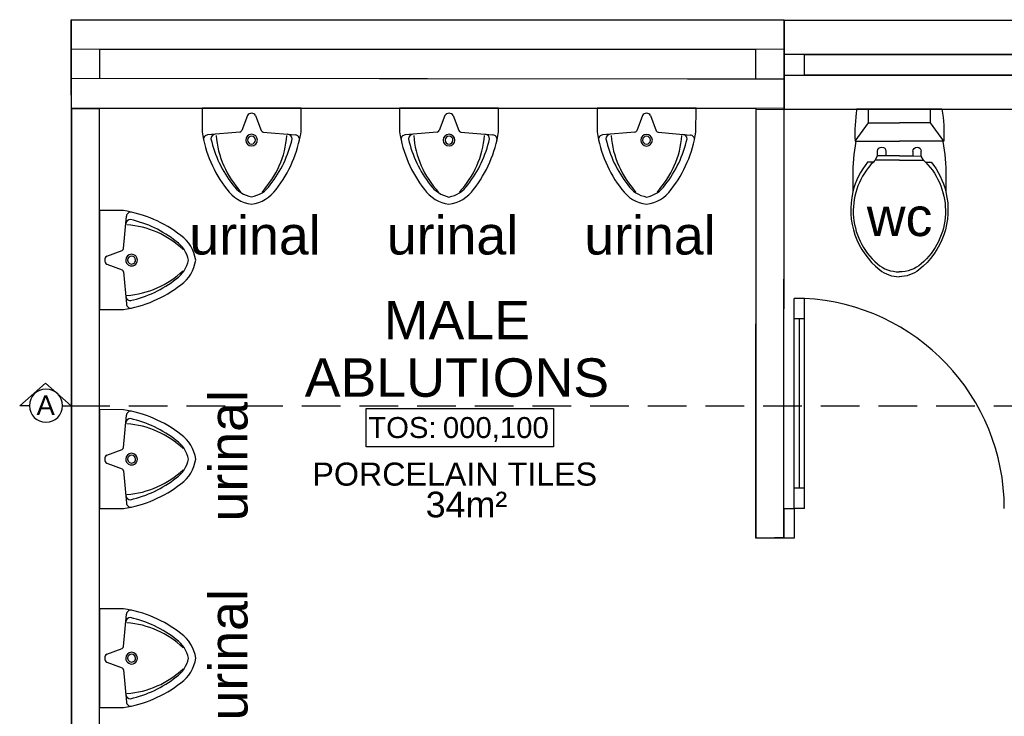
# Model space of a CAD drawing. Header units: millimetres. Extents: x -115474967 to 444143, y -74377 to 241828222.
# Tile 285 of 590: x -189252 to -185410, y 269830 to 272549. Entities that reach past the tile are written whole.
import ezdxf
from ezdxf.enums import TextEntityAlignment as Align

# ---------------------------------------------------------------- set-up
doc = ezdxf.new("R2010")
doc.units = ezdxf.units.MM
doc.header["$MEASUREMENT"] = 0
doc.linetypes.add('2DASHED', pattern=[0.75, 0.5, -0.25])
for name, color, linetype in [('00-1 FloorFinish', 1, 'Continuous'), ('00-1 FloorLevel', 7, 'Continuous'), ('00-2 Doors', 1, 'Continuous'), ('00-2 Sanitary', 8, 'Continuous'), ('00-2 Walls', 4, 'Continuous'), ('00-2 Windows', 1, 'Continuous'), ('A-DOOR NUMBERS', 7, 'Continuous'), ('CEIL-PLAN', 7, 'Continuous'), ('DIMS-50', 9, 'Continuous'), ('FITT-SANT', 5, 'Continuous'), ('TEXT-50', 2, 'Continuous'), ('TEXT-REFN', 5, 'Continuous')]:
    doc.layers.add(name, color=color, linetype=linetype)
doc.layers.add('00-1 Labels', color=4, linetype='Continuous', lineweight=35)
doc.layers.add('A_WALL LOAD_Pen_No__6', color=7, linetype='Continuous', lineweight=5)
doc.styles.add('ARIAL', font='arial.ttf')
doc.styles.add('TEXT-20', font='arial.ttf', dxfattribs={"height": 40})
doc.styles.add('TEXT-50', font='arial.ttf', dxfattribs={"height": 100})

# ---------------------------------------------------------------- blocks, each defined once
blk = doc.blocks.new('gf')
for p, q in [((192800, 61204), (192800, 61535.5)), ((192983.3, 61455.1), (192965, 61455.1)), ((193000.1, 61464.2), (192983.3, 61455.1)), ((192983.3, 61422.3), (192983.3, 61455.1)), ((192965, 61422.3), (192983.3, 61422.3)), ((192983.3, 61369.8), (192983.3, 61422.3)), ((192983.3, 61369.8), (192983.3, 61317.2)), ((192965, 61317.2), (192983.3, 61317.2)), ((192983.3, 61317.2), (192983.3, 61284.4)), ((192983.3, 61284.4), (192965, 61284.4)), ((193000.1, 61275.3), (192983.3, 61284.4))]:
    blk.add_line(p, q)
for points in [[(192800, 61535.5, -0.056711), (192926, 61542.5), (192926, 61539.3)], [(192926.2, 61539.3, -0.052121), (193063.4, 61551.2), (193123.6, 61551.2, -0.14456)], [(193006.9, 61493.9, -0.11024), (193123.6, 61551.2, -0.16845)], [(193006.9, 61471.2, -0.434217), (193404.1, 61455.1, -0.182634), (193435.2, 61369.8, -2.693815)], [(193123.6, 61551.2, -0.292914), (193427.7, 61445.9, -0.16845), (193454.2, 61369.8, -2.883082)], [(193000.1, 61464.2, -0.008985), (193006.9, 61471.2, -0.182634)], [(193006.9, 61471.2), (193006.9, 61493.9, -0.416606)], [(193000.1, 61369.8), (193000.1, 61464.2, -0.444938)], [(193000.1, 61369.8), (193000.1, 61275.3, 0.008985)], [(193006.9, 61268.3, 0.434217), (193404.1, 61284.4, 0.182634), (193435.2, 61369.8, 2.693815)], [(193123.6, 61188.3, 0.292914), (193427.7, 61293.6, 0.16845), (193454.2, 61369.8, 2.883082)], [(193000.1, 61275.3, 0.008985), (193006.9, 61268.3, 0.182634)], [(193006.9, 61268.3), (193006.9, 61245.6, 0.416606)], [(193006.9, 61245.6, 0.11024), (193123.6, 61188.3, 0.16845)], [(192800, 61204, 0.056711), (192926, 61197), (192926, 61200.2)], [(192926.2, 61200.2, 0.052121), (193063.4, 61188.3), (193123.6, 61188.3, 0.14456)]]:
    blk.add_lwpolyline(points, format="xyb")
for points in [[(192926, 61542.5), (192854, 61491), (192800, 61491)], [(192926, 61539.3), (192926, 61369.8)], [(192854, 61491), (192854, 61369.8)], [(192854, 61248.5), (192854, 61369.8)], [(192926, 61200.2), (192926, 61369.8)], [(192926, 61197), (192854, 61248.5), (192800, 61248.5)]]:
    blk.add_lwpolyline(points)
for centre in [(192965, 61438.7), (192965, 61300.8)]:
    blk.add_arc(centre, 16.4, 90, 270)
blk = doc.blocks.new('uranal')
at = {"layer": 'FITT-SANT', "linetype": 'Continuous'}
for p, q in [((-23931.7, 78480.7), (-23920.6, 78606)), ((-23996.8, 78450.8), (-23937.5, 78472.9)), ((-23996.8, 78418.8), (-23937.5, 78396.7)), ((-23931.7, 78388.9), (-23920.6, 78263.6))]:
    blk.add_line(p, q, dxfattribs=at)
blk.add_lwpolyline([(-23708.3, 78531, 0.129099), (-23932.4, 78627.8), (-24025.4, 78627.8), (-24025.4, 78434.8), (-24025.4, 78241.8), (-23932.4, 78241.8, 0.129099), (-23708.3, 78338.6, 0.207556), (-23650.3, 78434.8, 0.207556)], format="xyb", close=True, dxfattribs=at)
for centre, radius, start, end in [((-23903.8, 78605.3), 16.8, 78.3523, 177.665), ((-23904.6, 78574.4), 18.7, 91.5486, 172.9489), ((-23944.6, 78216.8), 356.9, 46.5405, 85.8219), ((-24003.5, 78154.9), 449, 51.8707, 77.3465), ((-23793.5, 78412.1), 117.2, 11.1027, 54.9316), ((-23985.8, 78434.7), 19.5, 124.4409, 179.8374), ((-23941.9, 78482.2), 10.3, 295.5256, 351.6098), ((-23900.4, 78434.8), 22.8, 0, 180), ((-23900.4, 78434.8), 15.4, 0, 180), ((-23985.8, 78434.8), 19.5, 180.1626, 235.5591), ((-23900.4, 78434.8), 22.8, 180, 0), ((-23900.4, 78434.8), 15.4, 180, 0), ((-23798.3, 78460.6), 122.6, 306.057, 347.8037), ((-23941.9, 78387.4), 10.3, 8.3902, 64.4744), ((-23944.6, 78652.8), 356.9, 274.1781, 313.4595), ((-24003.5, 78714.7), 449, 282.6535, 308.1293), ((-23904.6, 78295.2), 18.7, 187.0511, 268.4514), ((-23903.8, 78264.2), 16.8, 182.335, 281.6477)]:
    blk.add_arc(centre, radius, start, end, dxfattribs=at)
blk = doc.blocks.new('Room Tags')
at = {"layer": '00-1 FloorLevel', "color": 2}
blk.add_lwpolyline([(-571.3, -75.7), (646.5, -75.7), (646.5, -324.7), (-571.3, -324.7)], close=True, dxfattribs=at)
at = {"layer": '00-1 FloorFinish', "style": 'ARIAL'}
blk.add_attdef('F-FINISH', text='', height=150, dxfattribs=at).set_placement((5.1, -578), align=Align.CENTER)
at = {"layer": '00-1 FloorLevel', "style": 'ARIAL'}
blk.add_text('TOS:', height=136.36, dxfattribs=at).set_placement((-557.4, -200.2), align=Align.MIDDLE_LEFT)
blk.add_attdef('000,000', text='', height=136.4, dxfattribs=at).set_placement((606.9, -200.2), align=Align.MIDDLE_RIGHT)
at = {"layer": '00-1 Labels', "style": 'ARIAL'}
for tag, p in [('ROOM1?', (19, 746.2)), ('ROOM2?', (19, 373.1)), ('ROOM3?', (19, 0))]:
    blk.add_attdef(tag, text='', height=250, dxfattribs=at).set_placement(p, align=Align.CENTER)
blk = doc.blocks.new('A$C69671385')
at = {"layer": 'DIMS-50', "color": 3}
for p, q in [((0, 169), (262, 397)), ((524, 169), (262, 397)), ((88, 169), (0, 169)), ((426, 169), (524, 169))]:
    blk.add_line(p, q, dxfattribs=at)
at = {"layer": 'TEXT-REFN'}
blk.add_circle((257, 169), 169, dxfattribs=at)

msp = doc.modelspace()

# ---------------------------------------------------------------- linework, layer by layer
at = {"layer": '00-2 Doors'}
for p, q in [((-186230.42688, 270640.82341), (-186230.42688, 271460.82341)), ((-186190.42688, 271460.82341), (-186230.42688, 271460.82341)), ((-186190.42688, 270640.82341), (-186190.42688, 271460.82341)), ((-186190.42688, 271380.82341), (-186230.42688, 271380.82341)), ((-186210.42688, 271380.82341), (-186210.42688, 270720.82341)), ((-186190.42688, 270720.82341), (-186230.42688, 270720.82341)), ((-186270.42688, 270640.82341), (-186230.42688, 270640.82341)), ((-186270.42688, 270640.82341), (-186270.42688, 270525.82341)), ((-186230.42688, 270640.82341), (-186230.42688, 270525.82341)), ((-186190.42688, 270640.82341), (-186230.42688, 270640.82341)), ((-186230.42688, 270525.82341), (-186270.42688, 270525.82341))]:
    msp.add_line(p, q, dxfattribs=at)
msp.add_arc((-186232.19676, 270640.11547), 821.77019, 0.04935919, 87.08644842, dxfattribs=at)
at = {"layer": '00-2 Walls'}
for p, q in [((-189051.28563, 272548.55618), (-186269.49199, 272548.55618)), ((-189051.28563, 272548.55618), (-189050.35574, 267208.13261)), ((-189051.17723, 272433.5562), (-189051.10891, 272548.55618)), ((-189051.17723, 272433.5562), (-189051.10891, 272548.55618)), ((-186270.42688, 270526.37425), (-186269.49199, 272548.55618)), ((-189051.24555, 272318.55622), (-189051.17723, 272433.5562)), ((-189051.24555, 272318.55622), (-189051.17723, 272433.5562)), ((-186269.28476, 272431.90352), (-189051.17725, 272433.55617)), ((-188941.1089, 272431.76342), (-188941.1762, 272318.48526)), ((-186379.39536, 272431.76342), (-188941.1089, 272431.76342)), ((-186379.39536, 272316.86967), (-186379.39536, 272431.96893)), ((-186269.50648, 272316.76348), (-186269.39536, 272431.76342)), ((-186269.50648, 272316.76348), (-186269.39536, 272431.76342)), ((-189051.28416, 272253.55624), (-189051.24555, 272318.55622)), ((-189051.28416, 272253.55624), (-189051.24555, 272318.55622)), ((-186646.13936, 272317.12735), (-189051.24559, 272318.5562)), ((-186379.39536, 272316.86967), (-188941.1762, 272318.48526)), ((-186269.50649, 272316.76349), (-186646.13936, 272317.1274)), ((-186269.6176, 272201.76353), (-186269.56928, 272251.76351)), ((-186269.6176, 272201.76353), (-186269.56928, 272251.76351)), ((-188940.35574, 269628.06066), (-188940.35574, 272203.49033)), ((-188940.35574, 272203.49033), (-186379.53747, 272203.49033)), ((-186379.53747, 272203.49033), (-186380.45316, 270526.37425)), ((-186270.42674, 270526.31424), (-186270.36402, 270641.31422)), ((-186270.42674, 270526.31424), (-186270.36402, 270641.31422)), ((-186270.42674, 270526.31424), (-186270.36402, 270641.31422)), ((-186380.45316, 270526.37425), (-186270.42688, 270526.37425)), ((-186270.42674, 270526.31424), (-186307.42674, 270526.33442)), ((-186270.42674, 270526.31424), (-186307.42674, 270526.33442)), ((-186270.42674, 270526.31424), (-186307.42674, 270526.33442))]:
    msp.add_line(p, q, dxfattribs=at)
for points in [[(-189051.14307, 272548.12929), (-186269.61759, 272546.22709)], [(-186645.95992, 272547.12733), (-189051.1089, 272548.55618)], [(-186269.28424, 272546.76337), (-186645.95992, 272547.12733)], [(-189051.31382, 272203.49033), (-186646.23154, 272203.49033)], [(-188940.35574, 272200.28517), (-189050.35574, 272200.28517)], [(-189050.35574, 272200.28517), (-189050.35574, 267208.13261), (-188409.11365, 267207.71012)], [(-188940.35574, 269628.06066), (-188940.35574, 272200.28517)], [(-186646.23154, 272203.49033), (-186269.65399, 272204.17177)], [(-186379.54215, 272197.51755), (-186380.63489, 270526.37434)], [(-186269.54217, 272197.44562), (-186379.54215, 272197.51755)], [(-186270.55971, 270641.31433), (-186269.54217, 272197.44562)], [(-186380.63489, 270526.37434), (-186270.42674, 270526.31424)]]:
    msp.add_lwpolyline(points, dxfattribs=at)
at = {"layer": '00-2 Windows'}
for points in [[(-186269.61535, 272199.97589), (-184419.51562, 272199.97589), (-184419.46777, 272544.97589), (-186269.5675, 272544.97589)], [(-186269.59697, 272332.47589), (-186189.59697, 272332.46479), (-186189.58588, 272412.46479), (-186269.58588, 272412.47589)], [(-186189.58588, 272412.46479), (-184499.48615, 272412.48698), (-184499.48615, 272412.48698), (-186189.58588, 272412.46479)], [(-184499.49724, 272332.48698), (-186189.59697, 272332.46479), (-186189.59697, 272332.46479), (-184499.49724, 272332.48698)]]:
    msp.add_lwpolyline(points, close=True, dxfattribs=at)
at = {"layer": 'A_WALL LOAD_Pen_No__6', "color": 7, "linetype": 'Continuous', "lineweight": 5}
msp.add_line((-186270.42674, 270526.31424), (-186270.36402, 270641.31422), dxfattribs=at)
at = {"layer": 'CEIL-PLAN', "color": 6, "linetype": '2DASHED', "ltscale": 300}
msp.add_lwpolyline([(-189050.69424, 271042.37876), (-180989.5385, 271040.87285)], dxfattribs=at)

# ---------------------------------------------------------------- block references
ref = msp.add_blockref('Room Tags', (-187557.59127, 271077.20925), dxfattribs=dict(xscale=0.6000000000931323, yscale=0.6000000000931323, zscale=0.6000000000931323))
ref.add_attrib('ROOM2?', 'MALE', dxfattribs={"layer": '00-1 Labels', "height": 150, "style": 'ARIAL'}).set_placement((-187546.19127, 271301.07104), align=Align.CENTER)
ref.add_attrib('ROOM3?', 'ABLUTIONS', dxfattribs={"layer": '00-1 Labels', "height": 150, "style": 'ARIAL'}).set_placement((-187546.19127, 271077.20925), align=Align.CENTER)
ref.add_attrib('000,000', '000,100', dxfattribs={"layer": '00-1 FloorLevel', "height": 81.818182, "style": 'ARIAL'}).set_placement((-187187.74062, 270957.1035), align=Align.MIDDLE_RIGHT)
ref.add_attrib('F-FINISH', 'PORCELAIN TILES', dxfattribs={"layer": '00-1 FloorFinish', "height": 90, "style": 'ARIAL'}).set_placement((-187554.54275, 270730.40973), align=Align.CENTER)
at = {"layer": '00-2 Sanitary'}
for p, rotation in [((-266796.40219, 248224.94859), 269.9659616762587), ((-266025.87268, 248224.76859), 269.9659616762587), ((-265255.34318, 248224.58859), 269.9659616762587), ((-164961.68332, 193161.44381), 359.9659616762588), ((-164961.62599, 192384.85232), 359.9659616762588), ((-164961.56866, 191608.26083), 359.9659616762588)]:
    msp.add_blockref('uranal', p, dxfattribs=dict(at, rotation=rotation))
at = {"layer": '00-2 Sanitary', "xscale": -1, "rotation": 89.96596167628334}
msp.add_blockref('gf', (-124335.37468, 464963.52729), dxfattribs=at)
at = {"layer": 'DIMS-50', "color": 3, "xscale": -0.3839999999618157, "yscale": 0.3839999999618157, "zscale": 0.3839999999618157, "rotation": 359.9999999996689}
msp.add_blockref('A$C69671385', (-189050.67835, 270977.59741), dxfattribs=at)

# ---------------------------------------------------------------- texts
at = {"layer": 'A-DOOR NUMBERS', "color": 1, "insert": (-187667.88082, 270706.83973), "char_height": 100, "width": 170.3164789, "attachment_point": 1, "style": 'ARIAL'}
msp.add_mtext('34m²', dxfattribs=at)
at = {"layer": 'TEXT-50', "linetype": 'Continuous', "lineweight": 0, "char_height": 150, "width": 313.3830209, "attachment_point": 9, "line_spacing_factor": 0.938532, "style": 'TEXT-50'}
for s, insert in [('\\pxql;urinal', (-188276.72549, 271630.17498)), ('\\pxql;urinal', (-187506.19599, 271630.35498)), ('\\pxql;urinal', (-186735.66649, 271630.17498)), ('\\pxql;wc', (-185633.68498, 271702.13686))]:
    msp.add_mtext(s, dxfattribs=dict(at, insert=insert))
at = {"layer": 'TEXT-50', "linetype": 'Continuous', "lineweight": 0, "char_height": 150, "width": 313.3830209, "attachment_point": 9, "rotation": 90, "line_spacing_factor": 0.938532, "style": 'TEXT-50'}
for insert in [(-188361.1583, 270904.19896), (-188361.10097, 270127.60747)]:
    msp.add_mtext('\\pxql;urinal', dxfattribs=dict(at, insert=insert))
at = {"layer": 'TEXT-REFN', "color": 2, "linetype": 'Continuous', "style": 'TEXT-20'}
msp.add_text('A', height=76.8, dxfattribs=at).set_placement((-189186.34941, 271005.61848))

doc.saveas('drawing.dxf')
